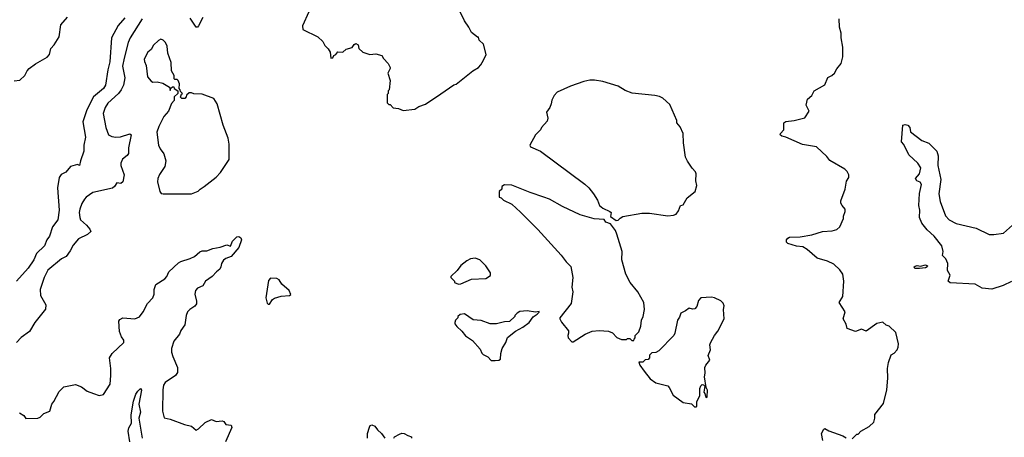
# Model space of a CAD drawing. Extents: x 2087054 to 2277909, y 548907 to 753496.
# Tile 278 of 444: x 2189112 to 2197443, y 657443 to 660979. Entities that reach past the tile are written whole.
import ezdxf

# ---------------------------------------------------------------- set-up
doc = ezdxf.new("R2010")
doc.units = 0

msp = doc.modelspace()

# ---------------------------------------------------------------- linework, layer by layer
at = {"layer": '0CON20XD'}
for points in [[(2191558, 661045), (2191503.6, 660926.4), (2191507.5, 660895), (2191633.6, 660833.6), (2191677.5, 660795), (2191695, 660760), (2191723, 660733), (2191737.5, 660705), (2191745, 660652.5), (2191760, 660655), (2191770, 660675), (2191786.4, 660683.6), (2191805, 660707.5), (2191847, 660703), (2191875, 660730), (2191925, 660742.5), (2191941.2, 660768.8), (2191955, 660776.7), (2191975, 660766.7), (2191982.5, 660735), (2192015, 660704), (2192075, 660684.2), (2192125, 660689.2), (2192176.4, 660676.4), (2192189.5, 660649.5), (2192228.3, 660608.3), (2192246.2, 660575), (2192246.7, 660565), (2192226, 660525), (2192246.4, 660463.6), (2192237.5, 660385), (2192230, 660375), (2192230, 660355), (2192220, 660345), (2192220, 660275), (2192235, 660260), (2192245, 660260), (2192273, 660233), (2192317, 660227), (2192355, 660210), (2192455, 660222.5), (2192490, 660245), (2192545, 660262.5), (2192675, 660350), (2192783.9, 660426.1), (2192806.2, 660433.8), (2192945, 660546.7), (2192992.5, 660575), (2193012.5, 660595), (2193037.5, 660635), (2193057.5, 660685), (2193035, 660770), (2193000, 660805), (2192995, 660830), (2192985, 660830), (2192935, 660870), (2192912.5, 660915), (2192875, 660967.5), (2192834, 661055)], [(2190001.1, 660995), (2189945, 660930.6), (2189888.9, 660825), (2189875, 660622.5), (2189856.6, 660553.4), (2189837.5, 660425), (2189819.4, 660395), (2189736.2, 660325), (2189679.1, 660215), (2189645.9, 660115), (2189667.3, 659985), (2189654.4, 659915), (2189655.5, 659865), (2189626, 659785), (2189617, 659743), (2189601.7, 659751.7), (2189542.5, 659735), (2189503, 659687), (2189461.7, 659668.3), (2189445, 659641.2), (2189432.1, 659555), (2189446.2, 659365), (2189434.6, 659285.4), (2189390, 659225), (2189363.8, 659145), (2189341.4, 659115), (2189321.4, 659065), (2189255, 659000), (2189230.4, 658945), (2189182.9, 658875), (2189085.5, 658765)], [(2190147.5, 660985), (2190045.7, 660824.3), (2190029.4, 660785), (2189995, 660652), (2189980.3, 660585), (2190000.4, 660485), (2189989.3, 660425), (2189970.7, 660385), (2189948.2, 660355), (2189858.3, 660271.7), (2189835.4, 660235), (2189818.5, 660185), (2189840.8, 660065), (2189864.5, 660004.5), (2189890.7, 659990.7), (2189925, 659984.4), (2189965, 659987.8), (2190045, 660013.3), (2190053.9, 660003.9), (2190033.5, 659895), (2190031.1, 659845), (2190021.7, 659828.3), (2189982.6, 659797.4), (2189967.1, 659765), (2189966.1, 659743.9), (2189994.3, 659665), (2189983.3, 659605), (2189968.8, 659591.2), (2189935, 659598), (2189914.2, 659565), (2189896.7, 659553.3), (2189731.2, 659515), (2189675, 659477.5), (2189660.4, 659459.6), (2189637.6, 659422.4), (2189621.1, 659375), (2189615.6, 659345), (2189619.2, 659305), (2189626, 659285), (2189677.9, 659237.9), (2189706.2, 659205), (2189713.8, 659185), (2189685, 659160), (2189608, 659122), (2189565, 659068.8), (2189539.4, 659020.6), (2189505.7, 658975), (2189465, 658954.3), (2189350.6, 658859.4), (2189320, 658795), (2189285.6, 658694.4), (2189288.6, 658645), (2189333.1, 658565), (2189330.7, 658529.3), (2189240.5, 658415), (2189195, 658338.1), (2189125, 658287.8), (2189085.5, 658244.5)], [(2189156, 660505), (2189174.4, 660545), (2189192.5, 660565), (2189245, 660605.6), (2189345, 660662.5), (2189363.8, 660685), (2189374, 660735), (2189404.1, 660765.9), (2189445, 660832.5), (2189460, 660935), (2189515, 660998.8)], [(2190661.7, 660998.3), (2190625, 660926), (2190615, 660914.2), (2190604.4, 660914.4), (2190555, 660991.2)], [(2196155, 657430), (2196195, 657470), (2196205, 657470), (2196230, 657495), (2196300, 657535), (2196338.3, 657571.7), (2196347.5, 657605), (2196347.5, 657635), (2196421.7, 657728.3), (2196450, 657845), (2196456.2, 657945), (2196453.3, 658025), (2196463.9, 658076.1), (2196485, 658140), (2196510, 658155), (2196535, 658182.5), (2196546.2, 658205), (2196547.5, 658235), (2196525, 658330), (2196470, 658385), (2196443, 658393), (2196415, 658416.7), (2196365, 658406.7), (2196275, 658342.5), (2196235, 658357.5), (2196185, 658340), (2196112.5, 658365), (2196105, 658400), (2196080, 658445), (2196095.8, 658505.8), (2196046.2, 658585), (2196076.2, 658635), (2196083.8, 658765), (2196076, 658825), (2196051.7, 658861.7), (2195999.5, 658909.5), (2195947.5, 658935), (2195860.7, 658960.7), (2195775, 659033.8), (2195737.5, 659055), (2195685, 659061.2), (2195610, 659085), (2195600, 659095), (2195601.2, 659115), (2195610.3, 659129.7), (2195625, 659138.1), (2195715, 659141.1), (2195815, 659158.6), (2195905, 659184.3), (2195985, 659190), (2196025, 659203.3), (2196050, 659225), (2196082.5, 659295), (2196082.5, 659315), (2196097.5, 659355), (2196097.5, 659375), (2196070, 659405), (2196060, 659425), (2196060, 659445), (2196097, 659543), (2196108.3, 659611.7), (2196127, 659643), (2196127.5, 659665), (2196113, 659693), (2196093, 659713), (2195967, 659787), (2195941.7, 659821.7), (2195855, 659901.2), (2195735, 659922), (2195595, 659982.9), (2195561.5, 659991.5), (2195547.5, 660005), (2195548, 660015), (2195578, 660045), (2195576.7, 660105), (2195595, 660115.8), (2195665, 660124), (2195755, 660146.7), (2195790.8, 660205), (2195765.8, 660255), (2195778, 660305), (2195814.2, 660335.8), (2195835, 660376.7), (2195923, 660427), (2195950.5, 660489.5), (2195984.1, 660505.9), (2196006.2, 660525), (2196026.4, 660563.6), (2196063.6, 660606.4), (2196076.7, 660665), (2196077.5, 660745), (2196062.5, 660825), (2196063.8, 660865), (2196048, 660915), (2196046.7, 660985)], [(2190565, 659503.3), (2190623, 659527), (2190637.5, 659545), (2190673.6, 659566.4), (2190774.4, 659645.6), (2190810, 659685), (2190883.8, 659795), (2190883.8, 659925), (2190876.1, 659976.1), (2190833.8, 660085), (2190782.5, 660265), (2190755, 660310), (2190655, 660347.5), (2190585, 660350), (2190565, 660360), (2190545, 660360), (2190521.7, 660338.3), (2190520, 660325), (2190508.3, 660311.7), (2190485, 660310), (2190471.7, 660321.7), (2190481.7, 660348.3), (2190490, 660355), (2190471.7, 660371.7), (2190470, 660385), (2190460, 660395), (2190462.5, 660435), (2190452.5, 660465), (2190445, 660472.5), (2190425, 660472.5), (2190418.3, 660478.3), (2190417.5, 660505), (2190396, 660545), (2190393, 660617), (2190366.2, 660695), (2190360, 660755), (2190346.2, 660785), (2190325, 660806.2), (2190305, 660813.3), (2190285, 660803.3), (2190245, 660762.5), (2190225, 660727.5), (2190196.4, 660703.6), (2190166.2, 660645), (2190166.7, 660625), (2190182, 660592), (2190192.5, 660495), (2190225, 660457.5), (2190238.3, 660448.3), (2190275, 660452.5), (2190321.7, 660441.7), (2190378.3, 660408.3), (2190385, 660380), (2190391.7, 660398.3), (2190405, 660410), (2190415, 660410), (2190420, 660395), (2190450, 660375), (2190450, 660355), (2190420, 660325), (2190417.5, 660295), (2190395, 660270), (2190370, 660205), (2190331.7, 660158.3), (2190288, 660075), (2190272, 660025), (2190287.5, 659915), (2190299.2, 659885), (2190332.4, 659842.4), (2190349.4, 659785), (2190339.2, 659735), (2190293.4, 659666.6), (2190280, 659635), (2190278.8, 659605), (2190296.7, 659525), (2190307.5, 659507.5), (2190325, 659503.3), (2190565, 659503.3)], [(2189065, 660460.8), (2189114.2, 660465.8), (2189156, 660505)], [(2194158.3, 659278.3), (2194175, 659280), (2194191.7, 659298.3), (2194215, 659311.2), (2194375, 659340.8), (2194441.7, 659341.7), (2194595, 659318.8), (2194645, 659322.5), (2194665, 659332.5), (2194685, 659360), (2194703.6, 659406.4), (2194725, 659412.5), (2194760.5, 659469.5), (2194826.7, 659523.3), (2194840, 659575), (2194832.5, 659615), (2194836.7, 659675), (2194830.7, 659690.7), (2194801.7, 659721.7), (2194761.7, 659781.7), (2194746.1, 659816.1), (2194727.5, 659935), (2194726.4, 660016.4), (2194700.7, 660070.7), (2194672.5, 660105), (2194672.5, 660125), (2194611.7, 660261.7), (2194553, 660313), (2194525, 660327.5), (2194485, 660336.7), (2194295, 660356.7), (2194235, 660380), (2194176.4, 660416.4), (2194045, 660456.2), (2193975, 660466.7), (2193936.4, 660466.4), (2193885, 660456.2), (2193773, 660417), (2193660, 660365), (2193633, 660337), (2193613, 660297), (2193610, 660265), (2193597.5, 660235), (2193570, 660195), (2193580, 660145), (2193575, 660120), (2193527.5, 660065), (2193517.5, 660045), (2193477.5, 660005), (2193427.5, 659915), (2193435, 659903.3), (2193517.5, 659865), (2193893.3, 659585), (2193926.7, 659555), (2193967.5, 659505), (2194000.7, 659450.7), (2194017.5, 659405), (2194045, 659383.3), (2194106.1, 659356.1), (2194117.5, 659345), (2194111.7, 659311.7), (2194158.3, 659278.3)], [(2197505, 658762.5), (2197433, 658727), (2197338.3, 658698.3), (2197256.6, 658706.6), (2197195, 658740.7), (2196985, 658751.2), (2196967.5, 658765), (2196983.8, 658815), (2196961.1, 658855), (2196965.3, 658915), (2196948.9, 658955), (2196921.2, 658981.2), (2196924.5, 659015.5), (2196915.3, 659065.3), (2196850, 659145), (2196789.1, 659199.1), (2196746.2, 659256.2), (2196724.6, 659305), (2196728, 659365), (2196719.5, 659405), (2196724.1, 659505.9), (2196742, 659582), (2196731.7, 659601.7), (2196704, 659615), (2196692.5, 659635), (2196725.6, 659675), (2196735.6, 659725), (2196711.4, 659765), (2196634.6, 659834.6), (2196593.2, 659923.2), (2196574, 659945), (2196585, 660086.7), (2196605, 660092), (2196626.7, 660085), (2196643.8, 660065), (2196650.5, 660030.5), (2196745, 659955.7), (2196805, 659933.3), (2196872.9, 659865), (2196883.1, 659825), (2196880.5, 659745), (2196905.3, 659625.3), (2196889.1, 659505), (2196900.9, 659439.1), (2196945, 659318.8), (2196975, 659284.4), (2197035, 659254.4), (2197205, 659214.5), (2197315, 659161.4), (2197355, 659158.9), (2197435, 659172.5), (2197511.7, 659238.3)], [(2193795, 658252), (2193895, 658316.7), (2193955, 658342.5), (2194015, 658347.5), (2194095, 658342.5), (2194126.4, 658326.4), (2194165, 658287.5), (2194205, 658270), (2194245, 658270), (2194255, 658280), (2194275, 658280), (2194291.7, 658261.7), (2194308.3, 658261.7), (2194310, 658275), (2194320, 658285), (2194320, 658305), (2194350, 658335), (2194367, 658383), (2194372.5, 658435), (2194387.5, 658465), (2194397.5, 658525), (2194392.5, 658585), (2194342.5, 658675), (2194277.5, 658755), (2194240, 658825), (2194206.9, 658946.9), (2194208.6, 659015), (2194165, 659162.5), (2194153.8, 659195), (2194109.5, 659249.5), (2194070, 659265), (2194057.5, 659287.5), (2193971.7, 659291.7), (2193855, 659326.7), (2193705, 659396.7), (2193595, 659460), (2193546.2, 659476.2), (2193430, 659515), (2193275, 659577.5), (2193215, 659580), (2193190, 659565), (2193190, 659545), (2193170, 659525), (2193170, 659475), (2193185, 659470), (2193205, 659450), (2193275, 659417.5), (2193349.3, 659349.3), (2193495, 659202.5), (2193692.5, 658985), (2193735, 658927.5), (2193775, 658890), (2193792, 658795), (2193782.5, 658715), (2193791.2, 658675), (2193778.8, 658575), (2193682.5, 658455), (2193682.5, 658445), (2193695, 658417.5), (2193754, 658345), (2193756.2, 658325), (2193748.8, 658305), (2193752.5, 658285), (2193782.7, 658252.7), (2193795, 658252)], [(2189110, 657650), (2189146.4, 657626.4), (2189165, 657603.3), (2189265, 657606.2), (2189285, 657613.3), (2189315.9, 657644.1), (2189365.7, 657664.3), (2189383.3, 657725), (2189400, 657745), (2189445, 657830), (2189485, 657870), (2189585, 657890), (2189635, 657870), (2189683.9, 657833.9), (2189735, 657813.8), (2189785, 657797.5), (2189820, 657805), (2189876.1, 657893.9), (2189883.3, 657965), (2189882, 658025), (2189870.8, 658115), (2189895, 658154), (2189993.3, 658245), (2189993.8, 658265), (2189974, 658295), (2189957.5, 658337.5), (2189950, 658425), (2189958.6, 658441.4), (2189985, 658454), (2190085, 658447.5), (2190125, 658462), (2190156.7, 658505), (2190193.1, 658575), (2190239.2, 658625), (2190250, 658655), (2190250, 658695), (2190265, 658737.5), (2190338.8, 658785), (2190356, 658805), (2190373.8, 658845), (2190455, 658919.2), (2190475, 658932), (2190555, 658957.5), (2190590, 658975), (2190635, 659012), (2190655, 659020.8), (2190695, 659022.9), (2190745, 659042.2), (2190807.6, 659052.4), (2190865, 659071.2), (2190895, 659062.5), (2190911.2, 659105), (2190949.3, 659140.7), (2190965, 659143.3), (2190981.7, 659131.7), (2190988.8, 659115), (2190965, 659049.2), (2190901.4, 658975), (2190855, 658957.8), (2190836.1, 658943.9), (2190819.4, 658915), (2190814.4, 658885.6), (2190804.4, 658865.6), (2190775.8, 658844.2), (2190740, 658805), (2190684.4, 658765.6), (2190661.2, 658725), (2190615, 658705.6), (2190598.5, 658685), (2190592.5, 658655), (2190607.8, 658595), (2190607.6, 658572.4), (2190595, 658554.3), (2190550, 658525), (2190532, 658505), (2190520.6, 658475), (2190508.6, 658395), (2190475, 658347.5), (2190463.3, 658315), (2190415, 658257.5), (2190395.7, 658194.3), (2190395.7, 658165), (2190406.8, 658126.8), (2190448, 658035), (2190447.3, 657992.7), (2190430, 657965), (2190343, 657907), (2190329.4, 657885), (2190322.2, 657845), (2190320, 657665), (2190335, 657607.5), (2190385, 657596.7), (2190505, 657552.5), (2190565, 657537.5), (2190603.6, 657503.6), (2190625.8, 657514.2)], [(2192825, 658740), (2192845, 658742.5), (2192935, 658782.5), (2193055, 658787.5), (2193096.4, 658813.6), (2193096.7, 658835), (2193056.7, 658895), (2193005, 658946.7), (2192965, 658960), (2192925, 658953.3), (2192895, 658937.5), (2192845, 658897.5), (2192812.5, 658855), (2192760, 658805), (2192760, 658795), (2192790, 658765), (2192790, 658755), (2192825, 658740)], [(2196725, 658873.3), (2196685, 658873.3), (2196680, 658885), (2196688.3, 658891.7), (2196705, 658896.7), (2196735, 658892.5), (2196775, 658902.5), (2196792.5, 658895), (2196790, 658885), (2196775, 658877.5), (2196725, 658873.3)], [(2191225, 658570), (2191250.7, 658609.3), (2191268.3, 658621.7), (2191325, 658637.5), (2191395, 658642.5), (2191407, 658653), (2191392.5, 658685), (2191330.7, 658740.7), (2191306.4, 658776.4), (2191287, 658787), (2191235, 658790), (2191218.3, 658771.7), (2191193.8, 658625), (2191205, 658580), (2191215, 658570), (2191225, 658570)], [(2194835, 657700), (2194840, 657705), (2194842.5, 657745), (2194866.7, 657795), (2194867.5, 657855), (2194875, 657880), (2194885, 657890), (2194898.3, 657888.3), (2194910, 657875), (2194900, 657825), (2194910, 657815), (2194915, 657790), (2194925, 657780), (2194930, 657785), (2194931.7, 657841.7), (2194920, 657865), (2194907.5, 657955), (2194912.5, 657985), (2194908.8, 658035), (2194916.2, 658055), (2194950, 658095), (2194936.7, 658135), (2194956.2, 658185), (2194951.2, 658225), (2194956, 658244), (2194990, 658305), (2195019.7, 658340.3), (2195073.3, 658445), (2195067.5, 658525), (2195072.5, 658555), (2195065, 658580), (2195045, 658597.5), (2194990, 658625), (2194965, 658630), (2194875, 658622.5), (2194855, 658602.5), (2194840.3, 658549.7), (2194825, 658530), (2194805, 658526.7), (2194775, 658537.5), (2194745, 658512.5), (2194707, 658493), (2194695, 658460), (2194677.5, 658435), (2194656.4, 658323.6), (2194647.5, 658305), (2194520, 658175), (2194495, 658160), (2194461.7, 658158.3), (2194441.7, 658138.3), (2194440, 658115), (2194428.3, 658101.7), (2194405, 658100), (2194385, 658080), (2194351.7, 658078.3), (2194360, 658055), (2194395, 658002.5), (2194447, 657937), (2194493.9, 657903.9), (2194595, 657877.5), (2194607.5, 657865), (2194640.5, 657800.5), (2194725, 657737.5), (2194795, 657727.5), (2194821.7, 657701.7), (2194835, 657700)], [(2193102.1, 658092.1), (2193135, 658094), (2193165, 658096.7), (2193180, 658105), (2193183, 658153), (2193193.8, 658195), (2193225, 658246.7), (2193240.6, 658289.4), (2193307.8, 658342.2), (2193368.8, 658375), (2193423.8, 658415), (2193456.1, 658463.9), (2193490, 658485), (2193508.3, 658501.7), (2193508.3, 658508.3), (2193477.5, 658502.5), (2193405, 658512.5), (2193343, 658507), (2193320, 658495), (2193300, 658475), (2193300, 658465), (2193257, 658423), (2193215, 658420), (2193145, 658403.3), (2193093.6, 658403.6), (2193015, 658432.5), (2192948.3, 658438.3), (2192875, 658487.5), (2192838.3, 658481.7), (2192820, 658465), (2192820, 658455), (2192800, 658435), (2192792.5, 658415), (2192793, 658403), (2192810.7, 658380.7), (2192853, 658343), (2192885, 658302.5), (2192943, 658263), (2193009.3, 658189.3), (2193022.5, 658155), (2193033.6, 658143.6), (2193073.8, 658123.8), (2193102.1, 658092.1)], [(2190044.2, 657405), (2190028.5, 657495), (2190035.5, 657524.5), (2190056.9, 657563.1), (2190055.4, 657634.6), (2190075, 657750), (2190095, 657808.8), (2190111.2, 657835), (2190133.9, 657856.1), (2190141.7, 657841.7), (2190120, 657725), (2190133.2, 657655), (2190120, 657605), (2190146.8, 657435)], [(2190625.8, 657514.2), (2190681.2, 657568.8), (2190735, 657593.8), (2190775, 657578), (2190825, 657583.8), (2190838, 657578), (2190855, 657552.5), (2190900, 657545), (2190906.7, 657525), (2190852, 657405)], [(2192054, 657435), (2192056, 657475), (2192071.2, 657528.8), (2192078.3, 657541.7), (2192091.7, 657548.3), (2192117.7, 657537.7), (2192138.8, 657505), (2192174.2, 657474.2), (2192200, 657435)], [(2195906.2, 657415), (2195896.9, 657475), (2195915, 657513.3), (2195925, 657517.5), (2195958.3, 657498.3), (2196075.9, 657455.9), (2196105, 657437.5)], [(2192277.5, 657435), (2192283.6, 657446.4), (2192325, 657470), (2192345, 657477.5), (2192365, 657476.7), (2192395, 657457.5), (2192427, 657447), (2192427.5, 657435)]]:
    msp.add_lwpolyline(points, dxfattribs=at)

doc.saveas('drawing.dxf')
